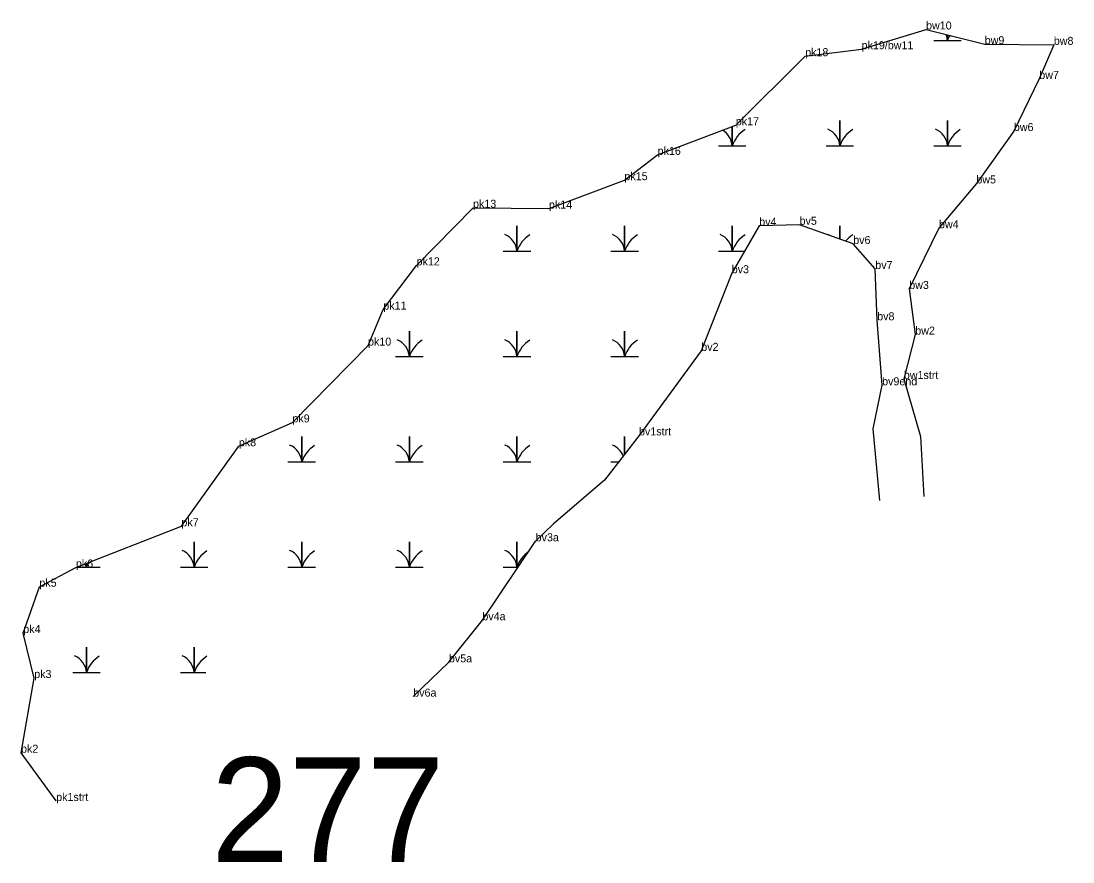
# Model space of a CAD drawing. Extents: x 2072529 to 2268796, y 436423 to 470406.
# Drawn here: x 2236884 to 2237542, y 437884 to 438409 of the extents above; entities that cross this region are included whole.
import ezdxf

# ---------------------------------------------------------------- set-up
doc = ezdxf.new("R2010")
doc.units = 0
for name, color, linetype in [('Default', 7, 'Continuous'), ('Exist Environmental Wetland Boundary Cogo Comment', 7, 'Continuous'), ('Exist Environmental Wetland Boundary Cogo Point CELL', 7, 'Continuous'), ('Old_Level_20', 7, 'Continuous')]:
    doc.layers.add(name, color=color, linetype=linetype)

msp = doc.modelspace()

# ---------------------------------------------------------------- linework, layer by layer
at = {"layer": 'Exist Environmental Wetland Boundary Cogo Point CELL'}
for points in [[(2237454.61, 438397.26), (2237463.21, 438397.26), (2237463.21, 438400.82)], [(2237463.21, 438400.82), (2237463.21, 438397.26), (2237471.81, 438397.26)], [(2237320.11, 438331.46), (2237328.71, 438331.46), (2237328.71, 438343.49)], [(2237328.71, 438343.49), (2237328.71, 438331.46), (2237337.31, 438331.46)], [(2237387.36, 438331.46), (2237395.96, 438331.46), (2237395.96, 438347.24), (2237395.96, 438331.46), (2237404.56, 438331.46)], [(2237454.61, 438331.46), (2237463.21, 438331.46), (2237463.21, 438347.24), (2237463.21, 438331.46), (2237471.81, 438331.46)], [(2237185.61, 438265.66), (2237194.21, 438265.66), (2237194.21, 438281.44), (2237194.21, 438265.66), (2237202.81, 438265.66)], [(2237252.86, 438265.66), (2237261.46, 438265.66), (2237261.46, 438281.44), (2237261.46, 438265.66), (2237270.06, 438265.66)], [(2237320.11, 438265.66), (2237328.71, 438265.66), (2237328.71, 438281.44), (2237328.71, 438265.66), (2237336.36, 438265.66)], [(2237395.96, 438273.17), (2237395.96, 438281.44), (2237395.96, 438273.17)], [(2237118.36, 438199.86), (2237126.96, 438199.86), (2237126.96, 438215.64), (2237126.96, 438199.86), (2237135.56, 438199.86)], [(2237185.61, 438199.86), (2237194.21, 438199.86), (2237194.21, 438215.64), (2237194.21, 438199.86), (2237202.81, 438199.86)], [(2237252.86, 438199.86), (2237261.46, 438199.86), (2237261.46, 438215.64), (2237261.46, 438199.86), (2237270.06, 438199.86)], [(2237051.11, 438134.06), (2237059.71, 438134.06), (2237059.71, 438149.84), (2237059.71, 438134.06), (2237068.31, 438134.06)], [(2237118.36, 438134.06), (2237126.96, 438134.06), (2237126.96, 438149.84), (2237126.96, 438134.06), (2237135.56, 438134.06)], [(2237185.61, 438134.06), (2237194.21, 438134.06), (2237194.21, 438149.84), (2237194.21, 438134.06), (2237202.81, 438134.06)], [(2237261.46, 438138.95), (2237261.46, 438149.84), (2237261.46, 438138.95)], [(2237252.86, 438134.06), (2237257.68, 438134.06)], [(2236983.86, 438068.26), (2236992.46, 438068.26), (2236992.46, 438084.04), (2236992.46, 438068.26), (2237001.06, 438068.26)], [(2237051.11, 438068.26), (2237059.71, 438068.26), (2237059.71, 438084.04), (2237059.71, 438068.26), (2237068.31, 438068.26)], [(2237118.36, 438068.26), (2237126.96, 438068.26), (2237126.96, 438084.04), (2237126.96, 438068.26), (2237135.56, 438068.26)], [(2237185.61, 438068.26), (2237194.21, 438068.26), (2237194.21, 438084.04), (2237194.21, 438068.26), (2237194.96, 438068.26)], [(2236919.03, 438068.26), (2236925.21, 438068.26), (2236925.21, 438070.67)], [(2236925.21, 438070.67), (2236925.21, 438068.26), (2236933.81, 438068.26)], [(2236916.61, 438002.46), (2236925.21, 438002.46), (2236925.21, 438018.24), (2236925.21, 438002.46), (2236933.81, 438002.46)], [(2236983.86, 438002.46), (2236992.46, 438002.46), (2236992.46, 438018.24), (2236992.46, 438002.46), (2236999.72, 438002.46)]]:
    msp.add_lwpolyline(points, dxfattribs=at)
for centre, radius, start, end in [((2237450.95, 438396.37), 12.3, 4.14034, 22.34613), ((2237481.45, 438391.2), 19.22, 151.15835, 161.62219), ((2237316.45, 438330.57), 12.3, 4.14034, 59.73532), ((2237346.95, 438325.4), 19.22, 122.12745, 161.62219), ((2237383.7, 438330.57), 12.3, 4.14034, 67.53497), ((2237414.2, 438325.4), 19.22, 122.12745, 161.62219), ((2237450.95, 438330.57), 12.3, 4.14034, 67.53497), ((2237481.45, 438325.4), 19.22, 122.12745, 161.62219), ((2237181.95, 438264.77), 12.3, 4.14034, 67.53497), ((2237212.45, 438259.6), 19.22, 122.12745, 161.62219), ((2237249.2, 438264.77), 12.3, 4.14034, 67.53497), ((2237279.7, 438259.6), 19.22, 122.12745, 161.62219), ((2237316.45, 438264.77), 12.3, 4.14034, 67.53497), ((2237346.95, 438259.6), 19.22, 122.12745, 161.62219), ((2237383.7, 438264.77), 12.3, 58.60834, 67.53497), ((2237414.2, 438259.6), 19.22, 122.12745, 140.11258), ((2237450.95, 438264.77), 12.3, 66.0333, 67.53497), ((2237114.7, 438198.97), 12.3, 4.14034, 67.53497), ((2237145.2, 438193.8), 19.22, 122.12745, 161.62219), ((2237181.95, 438198.97), 12.3, 4.14034, 67.53497), ((2237212.45, 438193.8), 19.22, 122.12745, 161.62219), ((2237249.2, 438198.97), 12.3, 4.14034, 67.53497), ((2237279.7, 438193.8), 19.22, 122.12745, 161.62219), ((2237047.45, 438133.17), 12.3, 4.14034, 67.53497), ((2237077.95, 438128), 19.22, 122.12745, 161.62219), ((2237114.7, 438133.17), 12.3, 4.14034, 67.53497), ((2237145.2, 438128), 19.22, 122.12745, 161.62219), ((2237181.95, 438133.17), 12.3, 4.14034, 67.53497), ((2237212.45, 438128), 19.22, 122.12745, 161.62219), ((2237249.2, 438133.17), 12.3, 22.19282, 67.53497), ((2236980.2, 438067.37), 12.3, 4.14034, 67.53497), ((2237010.7, 438062.2), 19.22, 122.12745, 161.62219), ((2237047.45, 438067.37), 12.3, 4.14034, 67.53497), ((2237077.95, 438062.2), 19.22, 122.12745, 161.62219), ((2237114.7, 438067.37), 12.3, 4.14034, 67.53497), ((2237145.2, 438062.2), 19.22, 122.12745, 161.62219), ((2237181.95, 438067.37), 12.3, 4.14034, 67.53497), ((2237212.45, 438062.2), 19.22, 124.53396, 161.62219), ((2236912.95, 438067.37), 12.3, 4.14034, 14.85766), ((2236943.45, 438062.2), 19.22, 152.2304, 161.62219), ((2236912.95, 438001.57), 12.3, 4.14034, 67.53497), ((2236943.45, 437996.4), 19.22, 122.12745, 161.62219), ((2236980.2, 438001.57), 12.3, 4.14034, 67.53497), ((2237010.7, 437996.4), 19.22, 122.12745, 161.62219)]:
    msp.add_arc(centre, radius, start, end, dxfattribs=at)
at = {"layer": 'Old_Level_20'}
for p, q in [((2237449.83, 438404.18), (2237449.83, 438404.18)), ((2237409.56, 438391.84), (2237409.56, 438391.84)), ((2237486.49, 438394.98), (2237486.49, 438394.98)), ((2237529.64, 438394.57), (2237529.64, 438394.57)), ((2237374.28, 438387.48), (2237374.28, 438387.48)), ((2237520.58, 438373.28), (2237520.58, 438373.28)), ((2237330.94, 438344.34), (2237330.94, 438344.34)), ((2237504.68, 438340.72), (2237504.68, 438340.72)), ((2237282.1, 438325.83), (2237282.1, 438325.83)), ((2237261.36, 438310.02), (2237261.36, 438310.02)), ((2237481.26, 438308), (2237481.26, 438308)), ((2237166.77, 438292.82), (2237166.77, 438292.82)), ((2237214.22, 438292.24), (2237214.22, 438292.24)), ((2237345.58, 438281.58), (2237345.58, 438281.58)), ((2237370.8, 438282.17), (2237370.8, 438282.17)), ((2237457.91, 438280.03), (2237457.91, 438280.03)), ((2237404.32, 438270.18), (2237404.32, 438270.18)), ((2237131.48, 438256.81), (2237131.48, 438256.81)), ((2237328.4, 438251.91), (2237328.4, 438251.91)), ((2237418.11, 438254.56), (2237418.11, 438254.56)), ((2237439.31, 438242.09), (2237439.31, 438242.09)), ((2237110.68, 438229.19), (2237110.68, 438229.19)), ((2237419.3, 438222.51), (2237419.3, 438222.51)), ((2237443.08, 438213.57), (2237443.08, 438213.57)), ((2237101.15, 438206.69), (2237101.15, 438206.69)), ((2237309.38, 438203.42), (2237309.38, 438203.42)), ((2237435.93, 438185.84), (2237435.93, 438185.84)), ((2237422.38, 438181.89), (2237422.38, 438181.89)), ((2237053.91, 438158.73), (2237053.91, 438158.73)), ((2237270.46, 438150.61), (2237270.46, 438150.61)), ((2237020.42, 438143.77), (2237020.42, 438143.77)), ((2236984.53, 438093.85), (2236984.53, 438093.85)), ((2237205.88, 438084.44), (2237205.88, 438084.44)), ((2236918.59, 438068.08), (2236918.59, 438068.08)), ((2236895.79, 438056.04), (2236895.79, 438056.04)), ((2237172.59, 438035.11), (2237172.59, 438035.11)), ((2236885.73, 438027.14), (2236885.73, 438027.14)), ((2237151.7, 438008.83), (2237151.7, 438008.83)), ((2236892.56, 437999.04), (2236892.56, 437999.04)), ((2237129.39, 437987.4), (2237129.39, 437987.4)), ((2236884.32, 437952.37), (2236884.32, 437952.37)), ((2236906.29, 437922.22), (2236906.29, 437922.22))]:
    msp.add_line(p, q, dxfattribs=at)
for points in [[(2236906.29, 437922.22), (2236884.32, 437952.37), (2236892.56, 437999.04), (2236885.73, 438027.14), (2236895.79, 438056.04), (2236918.59, 438068.08), (2236984.53, 438093.85), (2237020.42, 438143.77), (2237053.91, 438158.73), (2237101.15, 438206.69), (2237110.68, 438229.19), (2237131.48, 438256.81), (2237166.77, 438292.82), (2237214.22, 438292.24), (2237261.36, 438310.02), (2237282.1, 438325.83), (2237330.94, 438344.34), (2237374.28, 438387.48), (2237409.56, 438391.84), (2237449.83, 438404.18), (2237486.49, 438394.98), (2237529.64, 438394.57), (2237520.58, 438373.28), (2237504.68, 438340.72), (2237481.26, 438308), (2237457.91, 438280.03), (2237439.31, 438242.09), (2237443.08, 438213.57), (2237435.93, 438185.84), (2237446.36, 438149.85), (2237448.36, 438112.41)], [(2237421.03, 438109.87), (2237416.87, 438154.61), (2237422.38, 438181.89), (2237419.3, 438222.51), (2237418.11, 438254.56), (2237404.32, 438270.18), (2237370.8, 438282.17), (2237345.58, 438281.58), (2237328.4, 438251.91), (2237309.38, 438203.42), (2237270.46, 438150.61), (2237248.85, 438122.61), (2237217.02, 438095.45)], [(2237129.39, 437987.4), (2237151.7, 438008.83), (2237172.59, 438035.11), (2237205.88, 438084.44), (2237217.02, 438095.45)]]:
    msp.add_lwpolyline(points, dxfattribs=at)

# ---------------------------------------------------------------- texts
at = {"layer": 'Default'}
msp.add_text('277', height=65.34, dxfattribs=at).set_placement((2237003.11, 437884.12))
at = {"layer": 'Exist Environmental Wetland Boundary Cogo Comment'}
for s, p in [('bw10', (2237449.83, 438404.18)), ('pk19/bw11', (2237409.56, 438391.84)), ('bw9', (2237486.49, 438394.98)), ('bw8', (2237529.64, 438394.57)), ('pk18', (2237374.28, 438387.48)), ('bw7', (2237520.58, 438373.28)), ('pk17', (2237330.94, 438344.34)), ('bw6', (2237504.68, 438340.72)), ('pk16', (2237282.1, 438325.83)), ('pk15', (2237261.36, 438310.02)), ('bw5', (2237481.26, 438308)), ('pk13', (2237166.77, 438292.82)), ('pk14', (2237214.22, 438292.24)), ('bv4', (2237345.58, 438281.58)), ('bv5', (2237370.8, 438282.17)), ('bw4', (2237457.91, 438280.03)), ('bv6', (2237404.32, 438270.18)), ('pk12', (2237131.48, 438256.81)), ('bv7', (2237418.11, 438254.56)), ('bv3', (2237328.4, 438251.91)), ('bw3', (2237439.31, 438242.09)), ('pk11', (2237110.68, 438229.19)), ('bv8', (2237419.3, 438222.51)), ('bw2', (2237443.08, 438213.57)), ('pk10', (2237101.15, 438206.69)), ('bv2', (2237309.38, 438203.42)), ('bv9end', (2237422.38, 438181.89)), ('bw1strt', (2237435.93, 438185.84)), ('pk9', (2237053.91, 438158.73)), ('bv1strt', (2237270.46, 438150.61)), ('pk8', (2237020.42, 438143.77)), ('pk7', (2236984.53, 438093.85)), ('bv3a', (2237205.88, 438084.44)), ('pk6', (2236918.59, 438068.08)), ('pk5', (2236895.79, 438056.04)), ('bv4a', (2237172.59, 438035.11)), ('pk4', (2236885.73, 438027.14)), ('bv5a', (2237151.7, 438008.83)), ('pk3', (2236892.56, 437999.04)), ('bv6a', (2237129.39, 437987.4)), ('pk2', (2236884.32, 437952.37)), ('pk1strt', (2236906.29, 437922.22))]:
    msp.add_text(s, height=5, dxfattribs=at).set_placement(p)

doc.saveas('drawing.dxf')
